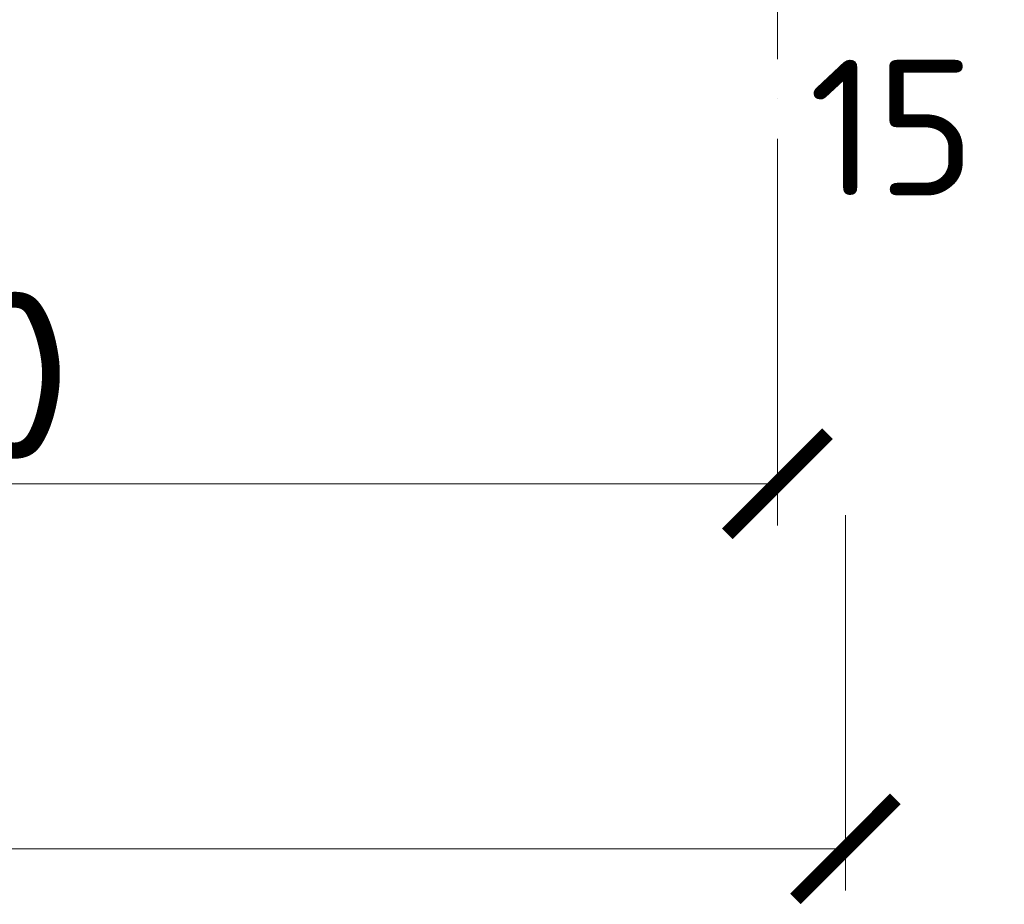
# Model space of a CAD drawing. Header units: millimetres. Extents: x -1695604 to 5289369, y -1488057 to 2187451.
# Tile 593 of 656: x 434917 to 439637, y 144510 to 148749. Entities that reach past the tile are written whole.
import ezdxf

# ---------------------------------------------------------------- set-up
doc = ezdxf.new("R2010")
doc.units = ezdxf.units.MM
doc.linetypes.add('CENTERX2', pattern=[101.6, 63.5, -12.7, 12.7, -12.7])
doc.linetypes.add('DASHDOT', pattern=[25.4, 12.7, -6.35, 0, -6.35])
doc.layers.get('Defpoints').update_dxf_attribs({"color": 8})
for name, color, linetype, lineweight in [('A99_N_koty-200', 5, 'Continuous', 5), ('A99_N_koty-200 @ 1', 5, 'Continuous', 5), ('A99_N_koty-200 @ 10', 5, 'Continuous', 5), ('A99_N_koty-200 @ 100', 5, 'Continuous', 5), ('A99_N_koty-200 @ 200', 5, 'Continuous', 5), ('A99_N_koty-200 @ 250 (1)', 5, 'Continuous', 5), ('A99_N_koty-200 @ 250 (2)', 5, 'Continuous', 5), ('A99_N_koty-200 @ 400', 5, 'Continuous', 5), ('A99_N_txt-popis-200', 240, 'Continuous', 5), ('A99_S_osy', 1, 'CENTERX2', 5)]:
    doc.layers.add(name, color=color, linetype=linetype, lineweight=lineweight)
doc.styles.add('A99_kota', font='isocpeur.ttf', dxfattribs={"height": 2})
doc.styles.add('ad_popis 100', font='isocpeur.ttf', dxfattribs={"height": 200})
doc.dimstyles.new('A99_kota_200 new', dxfattribs={"dimscale": 200, "dimtxt": 2, "dimasz": 1.2, "dimexe": 0.5, "dimexo": 1.5, "dimgap": 0.3, "dimtad": 1, "dimdec": 0, "dimzin": 3, "dimdsep": 46, "dimtxsty": 'A99_kota', "dimblk": 'ARCHTICK', "dimcen": 2.5, "dimazin": 2, "dimtfac": 0.75, "dimtdec": 0, "dimtmove": 2, "dimatfit": 0, "dimfxl": 0, "dimtolj": 1, "dimtzin": 0, "dimlwd": 5, "dimlwe": 5, "dimarcsym": 0})

# ---------------------------------------------------------------- blocks, each defined once
blk = doc.blocks.new('_ArchTick')
at = {"color": 0, "linetype": 'ByBlock', "const_width": 0.15}
blk.add_lwpolyline([(-0.5, -0.5), (0.5, 0.5)], dxfattribs=at)
blk = doc.blocks.new('*D4560')
at = {"layer": 'A99_N_koty-200', "color": 0, "linetype": 'Continuous', "lineweight": 5, "ltscale": 10, "transparency": 16777216}
for p, q in [((429550, 146925), (429550, 146475)), ((438550, 146925), (438550, 146475)), ((438550, 146525), (429550, 146525))]:
    blk.add_line(p, q, dxfattribs=at)
at = {"layer": 'Defpoints', "color": 0, "linetype": 'Continuous', "lineweight": 18, "ltscale": 10, "transparency": 16777216}
for p in [(429550, 149400), (438550, 149400), (429550, 146525)]:
    blk.add_point(p, dxfattribs=at)
at = {"layer": 'A99_N_koty-200', "color": 0, "linetype": 'Continuous', "lineweight": 5, "ltscale": 10, "transparency": 16777216, "xscale": 120, "yscale": 120, "zscale": 120, "rotation": 180}
blk.add_blockref('_ArchTick', (429550, 146525), dxfattribs=at)
at = {"layer": 'A99_N_koty-200', "color": 0, "linetype": 'Continuous', "lineweight": 5, "ltscale": 10, "transparency": 16777216, "xscale": 120, "yscale": 120, "zscale": 120}
blk.add_blockref('_ArchTick', (438550, 146525), dxfattribs=at)
at = {"layer": 'A99_N_koty-200', "color": 0, "linetype": 'Continuous', "ltscale": 10, "transparency": 16777216, "insert": (434050, 146655), "char_height": 200, "attachment_point": 5, "style": 'A99_kota'}
blk.add_mtext('\\A1;9000', dxfattribs=at)
blk = doc.blocks.new('*D4561')
at = {"layer": 'A99_N_koty-200', "color": 0, "linetype": 'Continuous', "lineweight": 5, "ltscale": 10, "transparency": 16777216}
for p, q in [((429550, 147325), (429550, 146425)), ((438550, 147325), (438550, 146425)), ((438550, 146525), (429550, 146525))]:
    blk.add_line(p, q, dxfattribs=at)
at = {"layer": 'Defpoints', "color": 0, "linetype": 'Continuous', "lineweight": 18, "ltscale": 10, "transparency": 16777216}
for p in [(429550, 149400), (438550, 149400), (429550, 146525)]:
    blk.add_point(p, dxfattribs=at)
at = {"layer": 'A99_N_koty-200', "color": 0, "linetype": 'Continuous', "lineweight": 5, "ltscale": 10, "transparency": 16777216, "xscale": 240, "yscale": 240, "zscale": 240, "rotation": 180}
blk.add_blockref('_ArchTick', (429550, 146525), dxfattribs=at)
at = {"layer": 'A99_N_koty-200', "color": 0, "linetype": 'Continuous', "lineweight": 5, "ltscale": 10, "transparency": 16777216, "xscale": 240, "yscale": 240, "zscale": 240}
blk.add_blockref('_ArchTick', (438550, 146525), dxfattribs=at)
at = {"layer": 'A99_N_koty-200', "color": 0, "linetype": 'Continuous', "ltscale": 10, "transparency": 16777216, "insert": (434050, 146785), "char_height": 400, "attachment_point": 5, "style": 'A99_kota'}
blk.add_mtext('\\A1;9000', dxfattribs=at)
blk = doc.blocks.new('*D4562')
at = {"layer": 'A99_N_koty-200', "color": 0, "linetype": 'Continuous', "lineweight": 5, "ltscale": 10, "transparency": 16777216}
for p, q in [((429550, 146529), (429550, 146524.5)), ((438550, 146525), (429550, 146525)), ((438550, 146529), (438550, 146524.5))]:
    blk.add_line(p, q, dxfattribs=at)
at = {"layer": 'Defpoints', "color": 0, "linetype": 'Continuous', "lineweight": 18, "ltscale": 10, "transparency": 16777216}
for p in [(429550, 149400), (438550, 149400), (429550, 146525)]:
    blk.add_point(p, dxfattribs=at)
at = {"layer": 'A99_N_koty-200', "color": 0, "linetype": 'Continuous', "lineweight": 5, "ltscale": 10, "transparency": 16777216, "xscale": 1.2, "yscale": 1.2, "zscale": 1.2, "rotation": 180}
blk.add_blockref('_ArchTick', (429550, 146525), dxfattribs=at)
at = {"layer": 'A99_N_koty-200', "color": 0, "linetype": 'Continuous', "lineweight": 5, "ltscale": 10, "transparency": 16777216, "xscale": 1.2, "yscale": 1.2, "zscale": 1.2}
blk.add_blockref('_ArchTick', (438550, 146525), dxfattribs=at)
at = {"layer": 'A99_N_koty-200', "color": 0, "linetype": 'Continuous', "ltscale": 10, "transparency": 16777216, "insert": (434050, 146526.3), "char_height": 2, "attachment_point": 5, "style": 'A99_kota'}
blk.add_mtext('\\A1;9000', dxfattribs=at)
blk = doc.blocks.new('*D4563')
at = {"layer": 'A99_N_koty-200', "color": 0, "linetype": 'Continuous', "lineweight": 5, "ltscale": 10, "transparency": 16777216}
for p, q in [((429550, 148125), (429550, 146325)), ((438550, 148125), (438550, 146325)), ((438550, 146525), (429550, 146525))]:
    blk.add_line(p, q, dxfattribs=at)
at = {"layer": 'Defpoints', "color": 0, "linetype": 'Continuous', "lineweight": 18, "ltscale": 10, "transparency": 16777216}
for p in [(429550, 149400), (438550, 149400), (429550, 146525)]:
    blk.add_point(p, dxfattribs=at)
at = {"layer": 'A99_N_koty-200', "color": 0, "linetype": 'Continuous', "lineweight": 5, "ltscale": 10, "transparency": 16777216, "xscale": 480, "yscale": 480, "zscale": 480, "rotation": 180}
blk.add_blockref('_ArchTick', (429550, 146525), dxfattribs=at)
at = {"layer": 'A99_N_koty-200', "color": 0, "linetype": 'Continuous', "lineweight": 5, "ltscale": 10, "transparency": 16777216, "xscale": 480, "yscale": 480, "zscale": 480}
blk.add_blockref('_ArchTick', (438550, 146525), dxfattribs=at)
at = {"layer": 'A99_N_koty-200', "color": 0, "linetype": 'Continuous', "ltscale": 10, "transparency": 16777216, "insert": (434050, 147045), "char_height": 800, "attachment_point": 5, "style": 'A99_kota'}
blk.add_mtext('\\A1;9000', dxfattribs=at)
blk = doc.blocks.new('*D4564')
at = {"layer": 'A99_N_koty-200', "color": 0, "linetype": 'Continuous', "lineweight": 5, "ltscale": 10, "transparency": 16777216}
for p, q in [((429550, 146565), (429550, 146520)), ((438550, 146565), (438550, 146520)), ((438550, 146525), (429550, 146525))]:
    blk.add_line(p, q, dxfattribs=at)
at = {"layer": 'Defpoints', "color": 0, "linetype": 'Continuous', "lineweight": 18, "ltscale": 10, "transparency": 16777216}
for p in [(429550, 149400), (438550, 149400), (429550, 146525)]:
    blk.add_point(p, dxfattribs=at)
at = {"layer": 'A99_N_koty-200', "color": 0, "linetype": 'Continuous', "lineweight": 5, "ltscale": 10, "transparency": 16777216, "xscale": 12, "yscale": 12, "zscale": 12, "rotation": 180}
blk.add_blockref('_ArchTick', (429550, 146525), dxfattribs=at)
at = {"layer": 'A99_N_koty-200', "color": 0, "linetype": 'Continuous', "lineweight": 5, "ltscale": 10, "transparency": 16777216, "xscale": 12, "yscale": 12, "zscale": 12}
blk.add_blockref('_ArchTick', (438550, 146525), dxfattribs=at)
at = {"layer": 'A99_N_koty-200', "color": 0, "linetype": 'Continuous', "ltscale": 10, "transparency": 16777216, "insert": (434050, 146538), "char_height": 20, "attachment_point": 5, "style": 'A99_kota'}
blk.add_mtext('\\A1;9000', dxfattribs=at)
blk = doc.blocks.new('*D4565')
at = {"layer": 'A99_N_koty-200', "color": 0, "linetype": 'Continuous', "lineweight": 5, "ltscale": 10, "transparency": 16777216}
for p, q in [((429550, 147525), (429550, 146400)), ((438550, 147525), (438550, 146400)), ((438550, 146525), (429550, 146525))]:
    blk.add_line(p, q, dxfattribs=at)
at = {"layer": 'Defpoints', "color": 0, "linetype": 'Continuous', "lineweight": 18, "ltscale": 10, "transparency": 16777216}
for p in [(429550, 149400), (438550, 149400), (429550, 146525)]:
    blk.add_point(p, dxfattribs=at)
at = {"layer": 'A99_N_koty-200', "color": 0, "linetype": 'Continuous', "lineweight": 5, "ltscale": 10, "transparency": 16777216, "xscale": 300, "yscale": 300, "zscale": 300, "rotation": 180}
blk.add_blockref('_ArchTick', (429550, 146525), dxfattribs=at)
at = {"layer": 'A99_N_koty-200', "color": 0, "linetype": 'Continuous', "lineweight": 5, "ltscale": 10, "transparency": 16777216, "xscale": 300, "yscale": 300, "zscale": 300}
blk.add_blockref('_ArchTick', (438550, 146525), dxfattribs=at)
at = {"layer": 'A99_N_koty-200', "color": 0, "linetype": 'Continuous', "ltscale": 10, "transparency": 16777216, "insert": (434050, 146850), "char_height": 500, "attachment_point": 5, "style": 'A99_kota'}
blk.add_mtext('\\A1;9000', dxfattribs=at)
blk = doc.blocks.new('*D4566')
at = {"layer": 'A99_N_koty-200', "color": 0, "linetype": 'Continuous', "lineweight": 5, "ltscale": 10, "transparency": 16777216}
for p, q in [((429550, 147525), (429550, 146400)), ((438550, 147525), (438550, 146400)), ((438550, 146525), (429550, 146525))]:
    blk.add_line(p, q, dxfattribs=at)
at = {"layer": 'Defpoints', "color": 0, "linetype": 'Continuous', "lineweight": 18, "ltscale": 10, "transparency": 16777216}
for p in [(429550, 149400), (438550, 149400), (429550, 146525)]:
    blk.add_point(p, dxfattribs=at)
at = {"layer": 'A99_N_koty-200', "color": 0, "linetype": 'Continuous', "lineweight": 5, "ltscale": 10, "transparency": 16777216, "xscale": 300, "yscale": 300, "zscale": 300, "rotation": 180}
blk.add_blockref('_ArchTick', (429550, 146525), dxfattribs=at)
at = {"layer": 'A99_N_koty-200', "color": 0, "linetype": 'Continuous', "lineweight": 5, "ltscale": 10, "transparency": 16777216, "xscale": 300, "yscale": 300, "zscale": 300}
blk.add_blockref('_ArchTick', (438550, 146525), dxfattribs=at)
at = {"layer": 'A99_N_koty-200', "color": 0, "linetype": 'Continuous', "ltscale": 10, "transparency": 16777216, "insert": (434050, 146850), "char_height": 500, "attachment_point": 5, "style": 'A99_kota'}
blk.add_mtext('\\A1;9000', dxfattribs=at)
blk = doc.blocks.new('*D4672')
at = {"layer": 'A99_N_koty-200', "color": 0, "linetype": 'Continuous', "lineweight": 5, "ltscale": 10, "transparency": 16777216}
for p, q in [((299400, 145175), (299400, 144725)), ((438875.5, 145175), (438875.5, 144725)), ((438875.5, 144775), (299400, 144775))]:
    blk.add_line(p, q, dxfattribs=at)
at = {"layer": 'Defpoints', "color": 0, "linetype": 'Continuous', "lineweight": 18, "ltscale": 10, "transparency": 16777216}
for p in [(299400, 148705), (438875.5, 148705), (299400, 144775)]:
    blk.add_point(p, dxfattribs=at)
at = {"layer": 'A99_N_koty-200', "color": 0, "linetype": 'Continuous', "lineweight": 5, "ltscale": 10, "transparency": 16777216, "xscale": 120, "yscale": 120, "zscale": 120, "rotation": 180}
blk.add_blockref('_ArchTick', (299400, 144775), dxfattribs=at)
at = {"layer": 'A99_N_koty-200', "color": 0, "linetype": 'Continuous', "lineweight": 5, "ltscale": 10, "transparency": 16777216, "xscale": 120, "yscale": 120, "zscale": 120}
blk.add_blockref('_ArchTick', (438875.5, 144775), dxfattribs=at)
at = {"layer": 'A99_N_koty-200', "color": 0, "linetype": 'Continuous', "ltscale": 10, "transparency": 16777216, "insert": (369137.8, 144905), "char_height": 200, "attachment_point": 5, "style": 'A99_kota'}
blk.add_mtext('\\A1;139476', dxfattribs=at)
blk = doc.blocks.new('*D4673')
at = {"layer": 'A99_N_koty-200', "color": 0, "linetype": 'Continuous', "lineweight": 5, "ltscale": 10, "transparency": 16777216}
for p, q in [((299400, 145575), (299400, 144675)), ((438875.5, 145575), (438875.5, 144675)), ((438875.5, 144775), (299400, 144775))]:
    blk.add_line(p, q, dxfattribs=at)
at = {"layer": 'Defpoints', "color": 0, "linetype": 'Continuous', "lineweight": 18, "ltscale": 10, "transparency": 16777216}
for p in [(299400, 148705), (438875.5, 148705), (299400, 144775)]:
    blk.add_point(p, dxfattribs=at)
at = {"layer": 'A99_N_koty-200', "color": 0, "linetype": 'Continuous', "lineweight": 5, "ltscale": 10, "transparency": 16777216, "xscale": 240, "yscale": 240, "zscale": 240, "rotation": 180}
blk.add_blockref('_ArchTick', (299400, 144775), dxfattribs=at)
at = {"layer": 'A99_N_koty-200', "color": 0, "linetype": 'Continuous', "lineweight": 5, "ltscale": 10, "transparency": 16777216, "xscale": 240, "yscale": 240, "zscale": 240}
blk.add_blockref('_ArchTick', (438875.5, 144775), dxfattribs=at)
at = {"layer": 'A99_N_koty-200', "color": 0, "linetype": 'Continuous', "ltscale": 10, "transparency": 16777216, "insert": (369137.8, 145035), "char_height": 400, "attachment_point": 5, "style": 'A99_kota'}
blk.add_mtext('\\A1;139476', dxfattribs=at)
blk = doc.blocks.new('*D4674')
at = {"layer": 'A99_N_koty-200', "color": 0, "linetype": 'Continuous', "lineweight": 5, "ltscale": 10, "transparency": 16777216}
for p, q in [((299400, 144779), (299400, 144774.5)), ((438875.5, 144775), (299400, 144775)), ((438875.5, 144779), (438875.5, 144774.5))]:
    blk.add_line(p, q, dxfattribs=at)
at = {"layer": 'Defpoints', "color": 0, "linetype": 'Continuous', "lineweight": 18, "ltscale": 10, "transparency": 16777216}
for p in [(299400, 148705), (438875.5, 148705), (299400, 144775)]:
    blk.add_point(p, dxfattribs=at)
at = {"layer": 'A99_N_koty-200', "color": 0, "linetype": 'Continuous', "lineweight": 5, "ltscale": 10, "transparency": 16777216, "xscale": 1.2, "yscale": 1.2, "zscale": 1.2, "rotation": 180}
blk.add_blockref('_ArchTick', (299400, 144775), dxfattribs=at)
at = {"layer": 'A99_N_koty-200', "color": 0, "linetype": 'Continuous', "lineweight": 5, "ltscale": 10, "transparency": 16777216, "xscale": 1.2, "yscale": 1.2, "zscale": 1.2}
blk.add_blockref('_ArchTick', (438875.5, 144775), dxfattribs=at)
at = {"layer": 'A99_N_koty-200', "color": 0, "linetype": 'Continuous', "ltscale": 10, "transparency": 16777216, "insert": (369137.8, 144776.3), "char_height": 2, "attachment_point": 5, "style": 'A99_kota'}
blk.add_mtext('\\A1;139476', dxfattribs=at)
blk = doc.blocks.new('*D4675')
at = {"layer": 'A99_N_koty-200', "color": 0, "linetype": 'Continuous', "lineweight": 5, "ltscale": 10, "transparency": 16777216}
for p, q in [((299400, 146375), (299400, 144575)), ((438875.5, 146375), (438875.5, 144575)), ((438875.5, 144775), (299400, 144775))]:
    blk.add_line(p, q, dxfattribs=at)
at = {"layer": 'Defpoints', "color": 0, "linetype": 'Continuous', "lineweight": 18, "ltscale": 10, "transparency": 16777216}
for p in [(299400, 148705), (438875.5, 148705), (299400, 144775)]:
    blk.add_point(p, dxfattribs=at)
at = {"layer": 'A99_N_koty-200', "color": 0, "linetype": 'Continuous', "lineweight": 5, "ltscale": 10, "transparency": 16777216, "xscale": 480, "yscale": 480, "zscale": 480, "rotation": 180}
blk.add_blockref('_ArchTick', (299400, 144775), dxfattribs=at)
at = {"layer": 'A99_N_koty-200', "color": 0, "linetype": 'Continuous', "lineweight": 5, "ltscale": 10, "transparency": 16777216, "xscale": 480, "yscale": 480, "zscale": 480}
blk.add_blockref('_ArchTick', (438875.5, 144775), dxfattribs=at)
at = {"layer": 'A99_N_koty-200', "color": 0, "linetype": 'Continuous', "ltscale": 10, "transparency": 16777216, "insert": (369137.8, 145295), "char_height": 800, "attachment_point": 5, "style": 'A99_kota'}
blk.add_mtext('\\A1;139476', dxfattribs=at)
blk = doc.blocks.new('*D4676')
at = {"layer": 'A99_N_koty-200', "color": 0, "linetype": 'Continuous', "lineweight": 5, "ltscale": 10, "transparency": 16777216}
for p, q in [((299400, 144815), (299400, 144770)), ((438875.5, 144815), (438875.5, 144770)), ((438875.5, 144775), (299400, 144775))]:
    blk.add_line(p, q, dxfattribs=at)
at = {"layer": 'Defpoints', "color": 0, "linetype": 'Continuous', "lineweight": 18, "ltscale": 10, "transparency": 16777216}
for p in [(299400, 148705), (438875.5, 148705), (299400, 144775)]:
    blk.add_point(p, dxfattribs=at)
at = {"layer": 'A99_N_koty-200', "color": 0, "linetype": 'Continuous', "lineweight": 5, "ltscale": 10, "transparency": 16777216, "xscale": 12, "yscale": 12, "zscale": 12, "rotation": 180}
blk.add_blockref('_ArchTick', (299400, 144775), dxfattribs=at)
at = {"layer": 'A99_N_koty-200', "color": 0, "linetype": 'Continuous', "lineweight": 5, "ltscale": 10, "transparency": 16777216, "xscale": 12, "yscale": 12, "zscale": 12}
blk.add_blockref('_ArchTick', (438875.5, 144775), dxfattribs=at)
at = {"layer": 'A99_N_koty-200', "color": 0, "linetype": 'Continuous', "ltscale": 10, "transparency": 16777216, "insert": (369137.8, 144788), "char_height": 20, "attachment_point": 5, "style": 'A99_kota'}
blk.add_mtext('\\A1;139476', dxfattribs=at)
blk = doc.blocks.new('*D4677')
at = {"layer": 'A99_N_koty-200', "color": 0, "linetype": 'Continuous', "lineweight": 5, "ltscale": 10, "transparency": 16777216}
for p, q in [((299400, 145775), (299400, 144650)), ((438875.5, 145775), (438875.5, 144650)), ((438875.5, 144775), (299400, 144775))]:
    blk.add_line(p, q, dxfattribs=at)
at = {"layer": 'Defpoints', "color": 0, "linetype": 'Continuous', "lineweight": 18, "ltscale": 10, "transparency": 16777216}
for p in [(299400, 148705), (438875.5, 148705), (299400, 144775)]:
    blk.add_point(p, dxfattribs=at)
at = {"layer": 'A99_N_koty-200', "color": 0, "linetype": 'Continuous', "lineweight": 5, "ltscale": 10, "transparency": 16777216, "xscale": 300, "yscale": 300, "zscale": 300, "rotation": 180}
blk.add_blockref('_ArchTick', (299400, 144775), dxfattribs=at)
at = {"layer": 'A99_N_koty-200', "color": 0, "linetype": 'Continuous', "lineweight": 5, "ltscale": 10, "transparency": 16777216, "xscale": 300, "yscale": 300, "zscale": 300}
blk.add_blockref('_ArchTick', (438875.5, 144775), dxfattribs=at)
at = {"layer": 'A99_N_koty-200', "color": 0, "linetype": 'Continuous', "ltscale": 10, "transparency": 16777216, "insert": (369137.8, 145100), "char_height": 500, "attachment_point": 5, "style": 'A99_kota'}
blk.add_mtext('\\A1;139476', dxfattribs=at)
blk = doc.blocks.new('*D4678')
at = {"layer": 'A99_N_koty-200', "color": 0, "linetype": 'Continuous', "lineweight": 5, "ltscale": 10, "transparency": 16777216}
for p, q in [((299400, 145775), (299400, 144650)), ((438875.5, 145775), (438875.5, 144650)), ((438875.5, 144775), (299400, 144775))]:
    blk.add_line(p, q, dxfattribs=at)
at = {"layer": 'Defpoints', "color": 0, "linetype": 'Continuous', "lineweight": 18, "ltscale": 10, "transparency": 16777216}
for p in [(299400, 148705), (438875.5, 148705), (299400, 144775)]:
    blk.add_point(p, dxfattribs=at)
at = {"layer": 'A99_N_koty-200', "color": 0, "linetype": 'Continuous', "lineweight": 5, "ltscale": 10, "transparency": 16777216, "xscale": 300, "yscale": 300, "zscale": 300, "rotation": 180}
blk.add_blockref('_ArchTick', (299400, 144775), dxfattribs=at)
at = {"layer": 'A99_N_koty-200', "color": 0, "linetype": 'Continuous', "lineweight": 5, "ltscale": 10, "transparency": 16777216, "xscale": 300, "yscale": 300, "zscale": 300}
blk.add_blockref('_ArchTick', (438875.5, 144775), dxfattribs=at)
at = {"layer": 'A99_N_koty-200', "color": 0, "linetype": 'Continuous', "ltscale": 10, "transparency": 16777216, "insert": (369137.8, 145100), "char_height": 500, "attachment_point": 5, "style": 'A99_kota'}
blk.add_mtext('\\A1;139476', dxfattribs=at)
blk = doc.blocks.new('*U5971')
at = {"layer": 'A99_N_koty-200 @ 1', "linetype": 'Continuous', "ltscale": 10}
dim = blk.add_linear_dim(base=(429550, 146525), p1=(438550, 149400), p2=(429550, 149400), angle=180, dimstyle='A99_kota_200 new', override={"dimscale": 1, "dimtix": 1, "dimtofl": 1, "dimtmove": 1, "dimatfit": 1}, dxfattribs=at)
dim.commit()
dim.dimension.update_dxf_attribs({"geometry": '*D4562', "text_midpoint": (434050, 146526.3)})
at = {"layer": 'A99_N_koty-200 @ 10', "linetype": 'Continuous', "ltscale": 10}
dim = blk.add_linear_dim(base=(429550, 146525), p1=(438550, 149400), p2=(429550, 149400), angle=180, dimstyle='A99_kota_200 new', override={"dimscale": 10, "dimtix": 1, "dimtofl": 1, "dimtmove": 1, "dimatfit": 1}, dxfattribs=at)
dim.commit()
dim.dimension.update_dxf_attribs({"geometry": '*D4564', "text_midpoint": (434050, 146538)})
at = {"layer": 'A99_N_koty-200 @ 100', "linetype": 'Continuous', "ltscale": 10}
dim = blk.add_linear_dim(base=(429550, 146525), p1=(438550, 149400), p2=(429550, 149400), angle=180, dimstyle='A99_kota_200 new', override={"dimscale": 100, "dimtix": 1, "dimtofl": 1, "dimtmove": 1, "dimatfit": 1}, dxfattribs=at)
dim.commit()
dim.dimension.update_dxf_attribs({"geometry": '*D4560', "text_midpoint": (434050, 146655)})
at = {"layer": 'A99_N_koty-200 @ 200', "linetype": 'Continuous', "ltscale": 10}
dim = blk.add_linear_dim(base=(429550, 146525), p1=(438550, 149400), p2=(429550, 149400), angle=180, dimstyle='A99_kota_200 new', override={"dimscale": 200, "dimtix": 1, "dimtofl": 1, "dimtmove": 1, "dimatfit": 1}, dxfattribs=at)
dim.commit()
dim.dimension.update_dxf_attribs({"geometry": '*D4561', "text_midpoint": (434050, 146785)})
at = {"layer": 'A99_N_koty-200 @ 250 (1)', "linetype": 'Continuous', "ltscale": 10}
dim = blk.add_linear_dim(base=(429550, 146525), p1=(438550, 149400), p2=(429550, 149400), angle=180, dimstyle='A99_kota_200 new', override={"dimscale": 250, "dimtix": 1, "dimtofl": 1, "dimtmove": 1, "dimatfit": 1}, dxfattribs=at)
dim.commit()
dim.dimension.update_dxf_attribs({"geometry": '*D4566', "text_midpoint": (434050, 146850)})
at = {"layer": 'A99_N_koty-200 @ 250 (2)', "linetype": 'Continuous', "ltscale": 10}
dim = blk.add_linear_dim(base=(429550, 146525), p1=(438550, 149400), p2=(429550, 149400), angle=180, dimstyle='A99_kota_200 new', override={"dimscale": 250, "dimtix": 1, "dimtofl": 1, "dimtmove": 1, "dimatfit": 1}, dxfattribs=at)
dim.commit()
dim.dimension.update_dxf_attribs({"geometry": '*D4565', "text_midpoint": (434050, 146850)})
at = {"layer": 'A99_N_koty-200 @ 400', "linetype": 'Continuous', "ltscale": 10}
dim = blk.add_linear_dim(base=(429550, 146525), p1=(438550, 149400), p2=(429550, 149400), angle=180, dimstyle='A99_kota_200 new', override={"dimscale": 400, "dimtix": 1, "dimtofl": 1, "dimtmove": 1, "dimatfit": 1}, dxfattribs=at)
dim.commit()
dim.dimension.update_dxf_attribs({"geometry": '*D4563', "text_midpoint": (434050, 147045)})
blk = doc.blocks.new('*U5985')
at = {"layer": 'A99_N_koty-200 @ 1', "linetype": 'Continuous', "ltscale": 10}
dim = blk.add_linear_dim(base=(299400, 144775), p1=(438875.5457, 148705), p2=(299400, 148705), angle=180, dimstyle='A99_kota_200 new', override={"dimscale": 1, "dimtix": 1, "dimtofl": 1, "dimtmove": 1, "dimatfit": 1}, dxfattribs=at)
dim.commit()
dim.dimension.update_dxf_attribs({"geometry": '*D4674', "text_midpoint": (369137.7728, 144776.3)})
at = {"layer": 'A99_N_koty-200 @ 10', "linetype": 'Continuous', "ltscale": 10}
dim = blk.add_linear_dim(base=(299400, 144775), p1=(438875.5457, 148705), p2=(299400, 148705), angle=180, dimstyle='A99_kota_200 new', override={"dimscale": 10, "dimtix": 1, "dimtofl": 1, "dimtmove": 1, "dimatfit": 1}, dxfattribs=at)
dim.commit()
dim.dimension.update_dxf_attribs({"geometry": '*D4676', "text_midpoint": (369137.7728, 144788)})
at = {"layer": 'A99_N_koty-200 @ 100', "linetype": 'Continuous', "ltscale": 10}
dim = blk.add_linear_dim(base=(299400, 144775), p1=(438875.5457, 148705), p2=(299400, 148705), angle=180, dimstyle='A99_kota_200 new', override={"dimscale": 100, "dimtix": 1, "dimtofl": 1, "dimtmove": 1, "dimatfit": 1}, dxfattribs=at)
dim.commit()
dim.dimension.update_dxf_attribs({"geometry": '*D4672', "text_midpoint": (369137.7728, 144905)})
at = {"layer": 'A99_N_koty-200 @ 200', "linetype": 'Continuous', "ltscale": 10}
dim = blk.add_linear_dim(base=(299400, 144775), p1=(438875.5457, 148705), p2=(299400, 148705), angle=180, dimstyle='A99_kota_200 new', override={"dimscale": 200, "dimtix": 1, "dimtofl": 1, "dimtmove": 1, "dimatfit": 1}, dxfattribs=at)
dim.commit()
dim.dimension.update_dxf_attribs({"geometry": '*D4673', "text_midpoint": (369137.7728, 145035)})
at = {"layer": 'A99_N_koty-200 @ 250 (1)', "linetype": 'Continuous', "ltscale": 10}
dim = blk.add_linear_dim(base=(299400, 144775), p1=(438875.5457, 148705), p2=(299400, 148705), angle=180, dimstyle='A99_kota_200 new', override={"dimscale": 250, "dimtix": 1, "dimtofl": 1, "dimtmove": 1, "dimatfit": 1}, dxfattribs=at)
dim.commit()
dim.dimension.update_dxf_attribs({"geometry": '*D4678', "text_midpoint": (369137.7728, 145100)})
at = {"layer": 'A99_N_koty-200 @ 250 (2)', "linetype": 'Continuous', "ltscale": 10}
dim = blk.add_linear_dim(base=(299400, 144775), p1=(438875.5457, 148705), p2=(299400, 148705), angle=180, dimstyle='A99_kota_200 new', override={"dimscale": 250, "dimtix": 1, "dimtofl": 1, "dimtmove": 1, "dimatfit": 1}, dxfattribs=at)
dim.commit()
dim.dimension.update_dxf_attribs({"geometry": '*D4677', "text_midpoint": (369137.7728, 145100)})
at = {"layer": 'A99_N_koty-200 @ 400', "linetype": 'Continuous', "ltscale": 10}
dim = blk.add_linear_dim(base=(299400, 144775), p1=(438875.5457, 148705), p2=(299400, 148705), angle=180, dimstyle='A99_kota_200 new', override={"dimscale": 400, "dimtix": 1, "dimtofl": 1, "dimtmove": 1, "dimatfit": 1}, dxfattribs=at)
dim.commit()
dim.dimension.update_dxf_attribs({"geometry": '*D4675', "text_midpoint": (369137.7728, 145295)})

msp = doc.modelspace()

# ---------------------------------------------------------------- linework, layer by layer
at = {"layer": 'A99_S_osy', "linetype": 'DASHDOT', "lineweight": 5, "ltscale": 30}
msp.add_lwpolyline([(438550, 250300), (438550, 146890)], dxfattribs=at)

# ---------------------------------------------------------------- block references
at = {"layer": 'A99_N_koty-200', "color": 3, "linetype": 'Continuous', "lineweight": 18}
for name in ['*U5971', '*U5985']:
    msp.add_blockref(name, (0, 0), dxfattribs=at)

# ---------------------------------------------------------------- texts
at = {"layer": 'A99_N_txt-popis-200', "color": 1, "lineweight": 0, "insert": (438700, 148556.7), "char_height": 650, "attachment_point": 1, "style": 'ad_popis 100'}
msp.add_mtext_dynamic_manual_height_columns('15', width=832.5, gutter_width=1000, heights=[0], dxfattribs=at)

doc.saveas('drawing.dxf')
